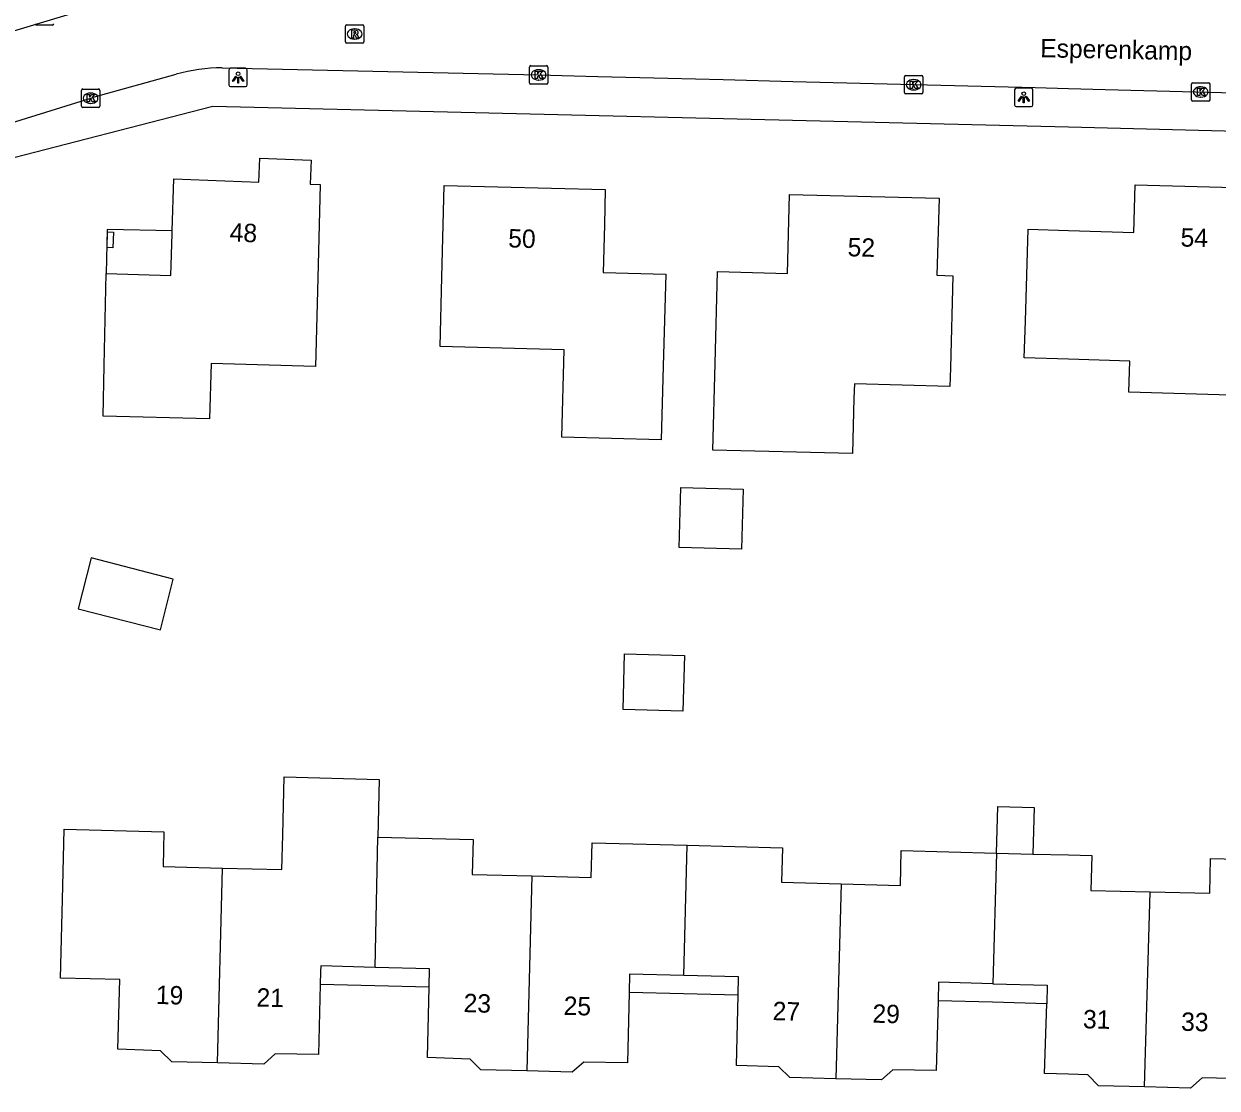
# Model space of a CAD drawing. Extents: x 162082 to 163393, y 388091 to 388632.
# Drawn here: x 162443.2 to 162508.1, y 388478.4 to 388536.3 of the extents above; entities that cross this region are included whole.
import ezdxf

# ---------------------------------------------------------------- set-up
doc = ezdxf.new("R2010")
doc.units = 0
for name, color, linetype in [('IMGEO_Erf', 7, 'Continuous'), ('IMGEO_Kolk', 7, 'Continuous'), ('IMGEO_Lichtpunt', 7, 'Continuous'), ('IMGEO_Openbare_ruimte_label', 7, 'Continuous'), ('IMGEO_Pand', 7, 'Continuous'), ('IMGEO_Pand_nummerreeks', 7, 'Continuous'), ('IMGEO_Pand_overbouw', 7, 'Continuous'), ('IMGEO_Rijbaan_lokaal_open', 7, 'Continuous'), ('IMGEO_Rioolput', 7, 'Continuous'), ('IMGEO_Voetpad_open', 7, 'Continuous')]:
    doc.layers.add(name, color=color, linetype=linetype)

msp = doc.modelspace()

# ---------------------------------------------------------------- linework, layer by layer
at = {"layer": 'IMGEO_Erf'}
for points in [[(162465.27, 388483.91), (162462.31, 388483.98), (162459.35, 388484.06)], [(162482.06, 388483.47), (162479.091, 388483.54), (162476.13, 388483.61)], [(162498.82, 388483.01), (162495.869, 388483.09), (162492.92, 388483.17)]]:
    msp.add_lwpolyline(points, dxfattribs=at)
at = {"layer": 'IMGEO_Kolk'}
for p, q in [((162444.797, 388536.193), (162443.945, 388536.193)), ((162470.714, 388533.068), (162470.714, 388533.92)), ((162470.789, 388533.994), (162471.641, 388533.994)), ((162471.715, 388533.92), (162471.715, 388533.068)), ((162471.202, 388533.774), (162471.227, 388533.774)), ((162491.09, 388532.532), (162491.09, 388533.384)), ((162491.165, 388533.458), (162492.017, 388533.458)), ((162492.091, 388533.384), (162492.091, 388532.532)), ((162446.374, 388531.8), (162446.374, 388532.652)), ((162446.449, 388532.726), (162447.301, 388532.726)), ((162447.375, 388532.652), (162447.375, 388531.8)), ((162471.641, 388532.994), (162470.789, 388532.994)), ((162471.225, 388533.214), (162471.2, 388533.214)), ((162491.601, 388532.678), (162491.576, 388532.678)), ((162491.578, 388533.238), (162491.603, 388533.238)), ((162506.693, 388532.139), (162506.693, 388532.991)), ((162506.768, 388533.065), (162507.62, 388533.065)), ((162507.181, 388532.845), (162507.206, 388532.845)), ((162507.694, 388532.991), (162507.694, 388532.139)), ((162446.862, 388532.506), (162446.887, 388532.506)), ((162492.017, 388532.458), (162491.165, 388532.458)), ((162507.62, 388532.065), (162506.768, 388532.065)), ((162507.204, 388532.285), (162507.179, 388532.285)), ((162447.301, 388531.726), (162446.449, 388531.726)), ((162446.885, 388531.946), (162446.86, 388531.946))]:
    msp.add_line(p, q, dxfattribs=at)
for points in [[(162444.797, 388536.193), (162443.945, 388536.193)], [(162470.714, 388533.068), (162470.714, 388533.92)], [(162470.789, 388533.994), (162471.641, 388533.994)], [(162471.715, 388533.92), (162471.715, 388533.068)], [(162471.035, 388533.694), (162471.158, 388533.694), (162471.158, 388533.543), (162471.288, 388533.694), (162471.452, 388533.694), (162471.306, 388533.543), (162471.459, 388533.294), (162471.307, 388533.294), (162471.222, 388533.458), (162471.158, 388533.391), (162471.158, 388533.294), (162471.035, 388533.294), (162471.035, 388533.694)], [(162491.09, 388532.532), (162491.09, 388533.384)], [(162491.165, 388533.458), (162492.017, 388533.458)], [(162492.091, 388533.384), (162492.091, 388532.532)], [(162446.374, 388531.8), (162446.374, 388532.652)], [(162446.449, 388532.726), (162447.301, 388532.726)], [(162447.375, 388532.652), (162447.375, 388531.8)], [(162471.641, 388532.994), (162470.789, 388532.994)], [(162491.411, 388533.158), (162491.534, 388533.158), (162491.534, 388533.007), (162491.664, 388533.158), (162491.828, 388533.158), (162491.682, 388533.007), (162491.835, 388532.758), (162491.683, 388532.758), (162491.598, 388532.922), (162491.534, 388532.855), (162491.534, 388532.758), (162491.411, 388532.758), (162491.411, 388533.158)], [(162506.693, 388532.139), (162506.693, 388532.991)], [(162506.768, 388533.065), (162507.62, 388533.065)], [(162507.014, 388532.765), (162507.137, 388532.765), (162507.137, 388532.614), (162507.267, 388532.765), (162507.431, 388532.765), (162507.285, 388532.614), (162507.438, 388532.365), (162507.286, 388532.365), (162507.201, 388532.529), (162507.137, 388532.462), (162507.137, 388532.365), (162507.014, 388532.365), (162507.014, 388532.765)], [(162507.694, 388532.991), (162507.694, 388532.139)], [(162446.695, 388532.426), (162446.818, 388532.426), (162446.818, 388532.275), (162446.948, 388532.426), (162447.112, 388532.426), (162446.966, 388532.275), (162447.119, 388532.026), (162446.967, 388532.026), (162446.882, 388532.19), (162446.818, 388532.123), (162446.818, 388532.026), (162446.695, 388532.026), (162446.695, 388532.426)], [(162492.017, 388532.458), (162491.165, 388532.458)], [(162507.62, 388532.065), (162506.768, 388532.065)], [(162447.301, 388531.726), (162446.449, 388531.726)]]:
    msp.add_lwpolyline(points, dxfattribs=at)
for centre, start, end in [((162443.947, 388536.269), 181.55205, 268.44795), ((162443.947, 388536.269), 181.55205, 268.44795), ((162444.795, 388536.269), 271.55205, 358.44795), ((162444.795, 388536.269), 271.55205, 358.44795), ((162470.791, 388533.918), 91.55205, 178.44795), ((162470.791, 388533.918), 91.55205, 178.44795), ((162471.639, 388533.918), 1.55205, 88.44795), ((162471.639, 388533.918), 1.55205, 88.44795), ((162491.167, 388533.382), 91.55205, 178.44795), ((162491.167, 388533.382), 91.55205, 178.44795), ((162492.015, 388533.382), 1.55205, 88.44795), ((162492.015, 388533.382), 1.55205, 88.44795), ((162446.451, 388532.65), 91.55205, 178.44795), ((162446.451, 388532.65), 91.55205, 178.44795), ((162447.299, 388532.65), 1.55205, 88.44795), ((162447.299, 388532.65), 1.55205, 88.44795), ((162470.791, 388533.07), 181.55205, 268.44795), ((162470.791, 388533.07), 181.55205, 268.44795), ((162471.639, 388533.07), 271.55205, 358.44795), ((162471.639, 388533.07), 271.55205, 358.44795), ((162506.77, 388532.989), 91.55205, 178.44795), ((162506.77, 388532.989), 91.55205, 178.44795), ((162507.618, 388532.989), 1.55205, 88.44795), ((162507.618, 388532.989), 1.55205, 88.44795), ((162491.167, 388532.534), 181.55205, 268.44795), ((162491.167, 388532.534), 181.55205, 268.44795), ((162492.015, 388532.534), 271.55205, 358.44795), ((162492.015, 388532.534), 271.55205, 358.44795), ((162506.77, 388532.141), 181.55205, 268.44795), ((162506.77, 388532.141), 181.55205, 268.44795), ((162507.618, 388532.141), 271.55205, 358.44795), ((162507.618, 388532.141), 271.55205, 358.44795), ((162446.451, 388531.802), 181.55205, 268.44795), ((162446.451, 388531.802), 181.55205, 268.44795), ((162447.299, 388531.802), 271.55205, 358.44795), ((162447.299, 388531.802), 271.55205, 358.44795)]:
    msp.add_arc(centre, 0.0765, start, end, dxfattribs=at)
for centre, major_axis, ratio, start_param, end_param in [((162471.201, 388533.494), (-0.387, 0.002), 0.722429, 4.712389, 7.853982), ((162471.226, 388533.494), (-0.39, 0.002), 0.717154, 1.570796, 4.712389), ((162491.577, 388532.958), (-0.387, 0.002), 0.722429, 4.712389, 7.853982), ((162491.602, 388532.958), (-0.39, 0.002), 0.717154, 1.570796, 4.712389), ((162507.18, 388532.565), (-0.387, 0.002), 0.722429, 4.712389, 7.853982), ((162507.205, 388532.565), (-0.39, 0.002), 0.717154, 1.570796, 4.712389), ((162446.861, 388532.226), (-0.387, 0.002), 0.722429, 4.712389, 7.853982), ((162446.886, 388532.226), (-0.39, 0.002), 0.717154, 1.570796, 4.712389)]:
    msp.add_ellipse(centre, major_axis=major_axis, ratio=ratio, start_param=start_param, end_param=end_param, dxfattribs=at)
at = {"layer": 'IMGEO_Lichtpunt'}
for p, q in [((162454.389, 388533.757), (162454.389, 388532.95)), ((162454.389, 388533.757), (162454.389, 388532.95)), ((162455.291, 388533.852), (162454.483, 388533.852)), ((162455.291, 388533.852), (162454.483, 388533.852)), ((162455.385, 388532.95), (162455.385, 388533.757)), ((162455.385, 388532.95), (162455.385, 388533.757)), ((162454.483, 388532.856), (162455.291, 388532.856)), ((162454.483, 388532.856), (162455.291, 388532.856)), ((162497.076, 388532.676), (162497.076, 388531.869)), ((162497.076, 388532.676), (162497.076, 388531.869)), ((162497.978, 388532.771), (162497.17, 388532.771)), ((162497.978, 388532.771), (162497.17, 388532.771)), ((162498.072, 388531.869), (162498.072, 388532.676)), ((162498.072, 388531.869), (162498.072, 388532.676)), ((162497.17, 388531.775), (162497.978, 388531.775)), ((162497.17, 388531.775), (162497.978, 388531.775))]:
    msp.add_line(p, q, dxfattribs=at)
for points in [[(162454.763, 388533.421), (162454.802, 388533.393), (162454.614, 388533.131), (162454.576, 388533.158), (162454.763, 388533.421)], [(162454.865, 388533.373), (162454.912, 388533.373), (162454.912, 388533.051), (162454.865, 388533.051), (162454.865, 388533.373)], [(162454.975, 388533.393), (162455.013, 388533.42), (162455.2, 388533.158), (162455.161, 388533.13), (162454.975, 388533.393)], [(162497.45, 388532.34), (162497.489, 388532.312), (162497.301, 388532.05), (162497.263, 388532.077), (162497.45, 388532.34)], [(162497.552, 388532.292), (162497.599, 388532.292), (162497.599, 388531.97), (162497.552, 388531.97), (162497.552, 388532.292)], [(162497.662, 388532.312), (162497.7, 388532.339), (162497.887, 388532.077), (162497.848, 388532.049), (162497.662, 388532.312)]]:
    msp.add_lwpolyline(points, dxfattribs=at)
for centre in [(162454.888, 388533.555), (162497.575, 388532.474)]:
    msp.add_circle(centre, 0.0994, dxfattribs=at)
for centre, start, end in [((162454.483, 388533.757), 90, 180), ((162454.483, 388533.757), 90, 180), ((162455.291, 388533.757), 0, 90), ((162455.291, 388533.757), 0, 90), ((162454.483, 388532.95), 180, 270), ((162454.483, 388532.95), 180, 270), ((162455.291, 388532.95), 270, 0), ((162455.291, 388532.95), 270, 360), ((162497.17, 388532.676), 90, 180), ((162497.17, 388532.676), 90, 180), ((162497.978, 388532.676), 0, 90), ((162497.978, 388532.676), 0, 90), ((162497.17, 388531.869), 180, 270), ((162497.17, 388531.869), 180, 270), ((162497.978, 388531.869), 270, 0), ((162497.978, 388531.869), 270, 360)]:
    msp.add_arc(centre, 0.0946, start, end, dxfattribs=at)
at = {"layer": 'IMGEO_Pand'}
for points in [[(162447.72, 388522.7), (162451.23, 388522.59), (162451.299, 388524.852), (162451.304, 388525.009), (162451.39, 388527.85), (162456.015, 388527.664), (162456.067, 388528.963), (162458.865, 388528.851), (162458.812, 388527.552), (162459.352, 388527.53), (162459.217, 388522.442), (162459.09, 388517.65), (162453.42, 388517.8), (162453.34, 388514.79), (162447.55, 388514.94), (162447.611, 388517.702), (162447.72, 388522.7)], [(162472.47, 388513.8), (162472.6, 388518.55), (162465.86, 388518.73), (162465.959, 388522.492), (162466.09, 388527.49), (162474.84, 388527.26), (162474.789, 388525.349), (162474.72, 388522.75), (162478.12, 388522.66), (162477.981, 388517.662), (162477.87, 388513.66), (162472.47, 388513.8)], [(162512.176, 388520.477), (162510.161, 388520.536), (162510.03, 388516.05), (162503.28, 388516.25), (162503.34, 388517.94), (162500, 388518.045), (162497.6, 388518.12), (162497.663, 388520.103), (162497.82, 388525.1), (162500, 388525.032), (162503.55, 388524.92), (162503.63, 388527.51), (162510.36, 388527.34), (162510.238, 388523.177), (162512.246, 388523.124)], [(162480.811, 388517.802), (162480.94, 388522.8), (162484.73, 388522.7), (162484.84, 388527), (162492.98, 388526.79), (162492.86, 388522.6), (162493.73, 388522.57), (162493.59, 388517.572), (162493.562, 388516.553), (162488.37, 388516.693), (162488.35, 388515.92), (162488.27, 388512.91), (162480.69, 388513.1), (162480.811, 388517.802)], [(162447.801, 388524.959), (162448.111, 388524.949), (162448.081, 388524.1), (162447.771, 388524.11), (162447.801, 388524.959)], [(162478.853, 388507.808), (162478.944, 388511.069), (162482.335, 388510.975), (162482.245, 388507.714), (162478.853, 388507.808)], [(162446.905, 388507.247), (162446.199, 388504.479), (162450.675, 388503.338), (162451.359, 388506.08), (162446.905, 388507.247)], [(162475.802, 388498.998), (162475.887, 388502.034), (162479.144, 388501.944), (162479.059, 388498.908), (162475.802, 388498.998)], [(162454.04, 388490.385), (162457.26, 388490.3), (162457.31, 388492.19), (162457.393, 388495.335), (162462.546, 388495.199), (162462.48, 388492.06)], [(162496.1, 388491.196), (162496.172, 388493.732), (162498.136, 388493.676), (162498.064, 388491.145)], [(162453.77, 388479.79), (162451.28, 388479.85), (162450.68, 388480.44), (162448.36, 388480.53), (162448.46, 388484.32), (162445.24, 388484.39), (162445.363, 388489.389), (162445.44, 388492.5), (162450.86, 388492.36), (162450.81, 388490.47), (162454.04, 388490.385)], [(162462.331, 388484.981), (162462.48, 388492.06)], [(162462.48, 388492.06), (162467.66, 388491.93), (162467.61, 388490.04), (162470.84, 388489.955)], [(162470.84, 388489.955), (162474.07, 388489.87), (162474.12, 388491.76), (162479.28, 388491.625)], [(162479.114, 388484.54), (162479.28, 388491.625)], [(162479.28, 388491.625), (162484.47, 388491.49), (162484.42, 388489.61), (162487.647, 388489.525)], [(162487.647, 388489.525), (162490.87, 388489.44), (162490.92, 388491.33), (162496.1, 388491.196)], [(162496.1, 388491.196), (162495.898, 388484.095)], [(162496.1, 388491.196), (162498.064, 388491.145)], [(162498.064, 388491.145), (162500, 388491.095), (162501.27, 388491.06), (162501.22, 388489.17), (162504.45, 388489.09)], [(162504.45, 388489.09), (162507.68, 388489.01), (162507.73, 388490.9), (162511.398, 388490.804)], [(162453.77, 388479.79), (162454.04, 388490.385)], [(162470.84, 388489.955), (162470.583, 388479.36)], [(162487.647, 388489.525), (162487.36, 388478.92)], [(162504.14, 388478.49), (162504.45, 388489.09)], [(162462.331, 388484.981), (162459.376, 388485.059), (162459.369, 388484.763), (162459.35, 388484.06)], [(162465.27, 388483.91), (162465.296, 388484.91), (162462.331, 388484.981)], [(162459.35, 388484.06), (162459.25, 388480.25), (162456.91, 388480.28), (162456.29, 388479.72), (162453.77, 388479.79)], [(162479.114, 388484.54), (162476.153, 388484.609), (162476.13, 388483.61)], [(162482.06, 388483.47), (162482.084, 388484.47), (162479.114, 388484.54)], [(162495.898, 388484.095), (162492.947, 388484.181), (162492.92, 388483.17)], [(162495.898, 388484.095), (162498.849, 388484.01), (162498.82, 388483.01)], [(162470.583, 388479.36), (162468.08, 388479.41), (162467.5, 388480), (162465.17, 388480.09), (162465.27, 388483.91)], [(162476.13, 388483.61), (162476.04, 388479.79), (162473.67, 388479.84), (162473.04, 388479.29), (162470.583, 388479.36)], [(162487.36, 388478.92), (162484.87, 388479), (162484.27, 388479.57), (162481.97, 388479.65), (162482.06, 388483.47)], [(162492.92, 388483.17), (162492.82, 388479.37), (162490.47, 388479.41), (162489.85, 388478.87), (162487.36, 388478.92)], [(162504.14, 388478.49), (162501.64, 388478.55), (162501.05, 388479.14), (162500, 388479.172), (162498.71, 388479.21), (162498.82, 388483.01)], [(162509.69, 388482.72), (162509.6, 388478.93), (162507.26, 388478.98), (162506.63, 388478.42), (162504.14, 388478.49)]]:
    msp.add_lwpolyline(points, dxfattribs=at)
at = {"layer": 'IMGEO_Pand_overbouw'}
msp.add_lwpolyline([(162451.299, 388524.852), (162451.304, 388525.009), (162447.772, 388525.086), (162447.72, 388522.7), (162451.23, 388522.59)], close=True, dxfattribs=at)
at = {"layer": 'IMGEO_Rijbaan_lokaal_open'}
for points in [[(162456.709, 388538.522), (162452.292, 388538.531), (162450.48, 388538.218), (162435.608, 388533.751)], [(162434.255, 388528.392), (162440.93, 388530.382), (162446.882, 388532.229), (162447.085, 388532.293), (162451.515, 388533.528)], [(162454.026, 388533.876), (162471.212, 388533.496), (162474.442, 388533.413), (162478.235, 388533.315), (162481.238, 388533.237), (162485.036, 388533.139), (162498.201, 388532.799), (162500, 388532.753), (162501.997, 388532.701), (162512.52, 388532.429), (162516.324, 388532.331), (162520.654, 388532.199), (162524.871, 388532.102), (162528.72, 388532)]]:
    msp.add_lwpolyline(points, dxfattribs=at)
msp.add_arc((162454.081, 388524.248), 9.628, 90.32587, 105.45488, dxfattribs=at)
at = {"layer": 'IMGEO_Rioolput'}
for p, q in [((162460.721, 388535.29), (162460.721, 388536.142)), ((162460.796, 388536.216), (162461.648, 388536.216)), ((162461.209, 388535.996), (162461.234, 388535.996)), ((162461.722, 388536.142), (162461.722, 388535.29)), ((162461.648, 388535.216), (162460.796, 388535.216)), ((162461.232, 388535.436), (162461.207, 388535.436))]:
    msp.add_line(p, q, dxfattribs=at)
for points in [[(162460.721, 388535.29), (162460.721, 388536.142)], [(162460.796, 388536.216), (162461.648, 388536.216)], [(162461.31, 388535.914), (162461.058, 388535.916), (162461.058, 388535.516)], [(162461.722, 388536.142), (162461.722, 388535.29)], [(162461.648, 388535.216), (162460.796, 388535.216)], [(162461.058, 388535.516), (162461.182, 388535.516), (162461.182, 388535.678), (162461.193, 388535.678)], [(162461.236, 388535.835), (162461.182, 388535.835), (162461.182, 388535.754)], [(162461.182, 388535.754), (162461.234, 388535.754)], [(162461.24, 388535.649), (162461.311, 388535.516), (162461.451, 388535.516), (162461.386, 388535.642)]]:
    msp.add_lwpolyline(points, dxfattribs=at)
for centre, radius, start, end in [((162460.798, 388536.14), 0.0765, 91.55205, 178.44795), ((162460.798, 388536.14), 0.0765, 91.55205, 178.44795), ((162461.309, 388535.804), 0.109, 350.36119, 89.41601), ((162461.646, 388536.14), 0.0765, 1.55205, 88.44795), ((162461.646, 388536.14), 0.0765, 1.55205, 88.44795), ((162460.798, 388535.292), 0.0765, 181.55205, 268.44795), ((162460.798, 388535.292), 0.0765, 181.55205, 268.44795), ((162461.192, 388535.625), 0.0533, 26.02933, 88.69889), ((162461.218, 388535.943), 0.19, 274.7715, 282.96867), ((162461.242, 388535.739), 0.0964, 77.00612, 93.18647), ((162461.256, 388535.796), 0.0378, 276.66336, 79.67722), ((162461.307, 388535.804), 0.112, 277.58423, 350.98172), ((162461.291, 388535.589), 0.108, 29.51342, 73.79051), ((162461.646, 388535.292), 0.0765, 271.55205, 358.44795), ((162461.646, 388535.292), 0.0765, 271.55205, 358.44795)]:
    msp.add_arc(centre, radius, start, end, dxfattribs=at)
for centre, major_axis, ratio, start_param, end_param in [((162461.208, 388535.716), (-0.387, 0.002), 0.722429, 4.712389, 7.853982), ((162461.233, 388535.716), (-0.39, 0.002), 0.717154, 1.570796, 4.712389)]:
    msp.add_ellipse(centre, major_axis=major_axis, ratio=ratio, start_param=start_param, end_param=end_param, dxfattribs=at)
at = {"layer": 'IMGEO_Voetpad_open'}
msp.add_lwpolyline([(162527.064, 388529.936), (162521.19, 388530.114), (162500, 388530.653), (162453.508, 388531.779), (162441.571, 388528.689), (162436.034, 388527.057)], dxfattribs=at)

# ---------------------------------------------------------------- texts
at = {"layer": 'IMGEO_Openbare_ruimte_label'}
msp.add_text('Esperenkamp', height=1, rotation=358.85424, dxfattribs=at).set_placement((162498.463, 388534.454))
at = {"layer": 'IMGEO_Pand_nummerreeks'}
for s, rotation, p in [('48', 357.69671, (162454.416, 388524.446)), ('50', 358.49429, (162469.556, 388524.118)), ('54', 358.55042, (162506.086, 388524.167)), ('52', 358.52177, (162487.996, 388523.637)), ('19', 358.52716, (162450.412, 388482.998)), ('21', 358.5275, (162455.879, 388482.857)), ('23', 358.41864, (162467.131, 388482.556)), ('25', 358.41864, (162472.566, 388482.406)), ('27', 358.52177, (162483.921, 388482.12)), ('29', 358.52177, (162489.346, 388481.98)), ('31', 358.5275, (162500.784, 388481.677)), ('33', 358.5275, (162506.116, 388481.54))]:
    msp.add_text(s, height=1, rotation=rotation, dxfattribs=at).set_placement(p)

doc.saveas('drawing.dxf')
